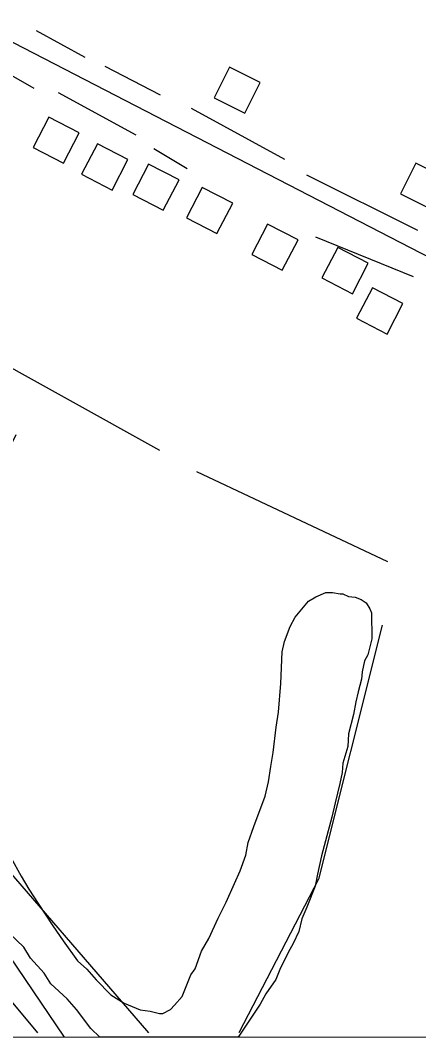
# Model space of a CAD drawing. Extents: x 3250478 to 3288318, y 788638 to 816472.
# Drawn here: x 3260777 to 3261241, y 794014 to 795206 of the extents above; entities that cross this region are included whole.
import ezdxf

# ---------------------------------------------------------------- set-up
doc = ezdxf.new("R2010")
doc.units = 0
for name, color, linetype in [('V-BLDG-OTLN', 7, 'Continuous'), ('V-GRID-FRAM', 7, 'Continuous'), ('V-RAIL-TRAK', 7, 'Continuous'), ('V-ROAD-CNTR', 7, 'Continuous'), ('V-SITE-VEGE', 7, 'Continuous'), ('V-TOPO-SHOR', 7, 'Continuous')]:
    doc.layers.add(name, color=color, linetype=linetype)

msp = doc.modelspace()

# ---------------------------------------------------------------- linework, layer by layer
at = {"layer": 'V-BLDG-OTLN'}
for points in [[(3261002.8, 795115.9), (3261038.6, 795098), (3261056.5, 795133.7), (3261020.7, 795151.6)], [(3260845.9, 795075.1), (3260810.4, 795093.5), (3260792, 795058), (3260827.5, 795039.6)], [(3260902.5, 795043.9), (3260867, 795062.3), (3260848.6, 795026.8), (3260884.1, 795008.4)], [(3260962.1, 795020.3), (3260926.6, 795038.7), (3260908.2, 795003.2), (3260943.7, 794984.8)], [(3261219.8, 795004), (3261255.6, 794986.1), (3261273.5, 795021.9), (3261237.7, 795039.8)], [(3261024.6, 794993.1), (3260989.1, 795011.5), (3260970.7, 794976), (3261006.2, 794957.6)], [(3261100.7, 794950.4), (3261065.1, 794968.8), (3261046.7, 794933.3), (3261082.3, 794914.9)], [(3261182.3, 794923), (3261146.8, 794941.4), (3261128.4, 794905.9), (3261163.9, 794887.5)], [(3261222.7, 794876.1), (3261187.2, 794894.5), (3261168.8, 794859), (3261204.3, 794840.6)]]:
    msp.add_lwpolyline(points, close=True, dxfattribs=at)
at = {"layer": 'V-GRID-FRAM'}
msp.add_lwpolyline([(3254649.6, 812209.1), (3286070.1, 812200), (3286072.7, 794013.5), (3254636.4, 794022.7), (3254649.6, 812209.1)], dxfattribs=at)
at = {"layer": 'V-RAIL-TRAK'}
msp.add_lwpolyline([(3260030.7, 794924.4), (3260755.4, 794128.8), (3260828.1, 794020.9)], dxfattribs=at)
at = {"layer": 'V-ROAD-CNTR'}
msp.add_lwpolyline([(3260488.5, 795321), (3260733.3, 795198.7), (3261302.4, 794904.7), (3261935.8, 794619.1), (3262264.8, 794475), (3262449.3, 794405.8)], dxfattribs=at)
at = {"layer": 'V-SITE-VEGE'}
for p, q in [((3261112.6, 794529.3), (3261121.4, 794534.3)), ((3261121.4, 794534.3), (3261133, 794539.4)), ((3261133, 794539.4), (3261140.9, 794539.4)), ((3261140.9, 794539.4), (3261149.7, 794537.6)), ((3261149.7, 794537.6), (3261152.6, 794537.6)), ((3261152.6, 794537.6), (3261159.5, 794534.8)), ((3261159.5, 794534.8), (3261167.3, 794533.9)), ((3261167.3, 794533.9), (3261174.2, 794531)), ((3261097.2, 794510.6), (3261112.6, 794529.3)), ((3261174.2, 794531), (3261180.1, 794527.2)), ((3261180.1, 794527.2), (3261184.1, 794520.4)), ((3261091.5, 794499.8), (3261097.2, 794510.6)), ((3261184.1, 794520.4), (3261186.1, 794515.5)), ((3261186.1, 794515.5), (3261186.4, 794485.2)), ((3261084.8, 794482.1), (3261091.5, 794499.8)), ((3261186.4, 794485.2), (3261184.6, 794477.4)), ((3261082, 794470.3), (3261084.8, 794482.1)), ((3261184.6, 794477.4), (3261181.8, 794466.6)), ((3261080.5, 794433.2), (3261082, 794470.3)), ((3261181.8, 794466.6), (3261177.9, 794459.7)), ((3261177.9, 794459.7), (3261175.2, 794447)), ((3261174.3, 794438.2), (3261170.5, 794423.5)), ((3261175.2, 794447), (3261174.3, 794438.2)), ((3261078, 794399.9), (3261080.5, 794433.2)), ((3261170.5, 794423.5), (3261167.7, 794411.7)), ((3261167.7, 794411.7), (3261165, 794397)), ((3261075.2, 794382.3), (3261078, 794399.9)), ((3261165, 794397), (3261159.4, 794374.5)), ((3261071.7, 794352.9), (3261075.2, 794382.3)), ((3261159.4, 794374.5), (3261158.6, 794359.8)), ((3261158.6, 794359.8), (3261152.9, 794340.2)), ((3261068.9, 794336.3), (3261071.7, 794352.9)), ((3261066.2, 794318.7), (3261068.9, 794336.3)), ((3261152.9, 794340.2), (3261152.1, 794329.4)), ((3261062.5, 794302), (3261066.2, 794318.7)), ((3261152.1, 794329.4), (3261149.3, 794316.7)), ((3261149.3, 794316.7), (3261143.7, 794294.1)), ((3261049.2, 794266.7), (3261062.5, 794302)), ((3261143.7, 794294.1), (3261140, 794277.5)), ((3261140, 794277.5), (3261132.5, 794250)), ((3261042.6, 794248), (3261049.2, 794266.7)), ((3261039.8, 794233.3), (3261042.6, 794248)), ((3261132.5, 794250), (3261127.8, 794232.4)), ((3260766.2, 794230.2), (3260778.1, 794208.8)), ((3261033.2, 794214.7), (3261039.8, 794233.3)), ((3261127.8, 794232.4), (3261123.2, 794210.8)), ((3261026.5, 794199.9), (3261033.2, 794214.7)), ((3260778.1, 794208.8), (3260787.1, 794193.3)), ((3261017, 794178.3), (3261026.5, 794199.9)), ((3261123.2, 794210.8), (3261120.4, 794197.1)), ((3260787.1, 794193.3), (3260798.1, 794176.8)), ((3261120.4, 794197.1), (3261110.9, 794172.6)), ((3260798.1, 794176.8), (3260815, 794150.6)), ((3261007.4, 794159.6), (3261017, 794178.3)), ((3261110.9, 794172.6), (3261105.2, 794158.8)), ((3260996.9, 794136.1), (3261007.4, 794159.6)), ((3261105.2, 794158.8), (3261101.4, 794144.1)), ((3260781.1, 794125.7), (3260764.3, 794142.2)), ((3260815, 794150.6), (3260826.9, 794133.1)), ((3261101.4, 794144.1), (3261094.8, 794130.3)), ((3260826.9, 794133.1), (3260843.8, 794109.9)), ((3260988.3, 794121.3), (3260996.9, 794136.1)), ((3261094.8, 794130.3), (3261089, 794119.5)), ((3260789, 794113.1), (3260781.1, 794125.7)), ((3260980.7, 794100.7), (3260988.3, 794121.3)), ((3261089, 794119.5), (3261079.5, 794099.9)), ((3260804.9, 794095.7), (3260789, 794113.1)), ((3260843.8, 794109.9), (3260854.7, 794100.2)), ((3260812.8, 794083.1), (3260804.9, 794095.7)), ((3260854.7, 794100.2), (3260865.6, 794087.6)), ((3260965.5, 794068.3), (3260975.9, 794093.8)), ((3260975.9, 794093.8), (3260980.7, 794100.7)), ((3261079.5, 794099.9), (3261074.7, 794088.1)), ((3260831.6, 794065.7), (3260812.8, 794083.1)), ((3260865.6, 794087.6), (3260882.4, 794070.2)), ((3261074.7, 794088.1), (3261063.2, 794071.3)), ((3260882.4, 794070.2), (3260898.1, 794060.6)), ((3260956.8, 794058.4), (3260965.5, 794068.3)), ((3261063.2, 794071.3), (3261056.5, 794059.5)), ((3260842.5, 794053.2), (3260831.6, 794065.7)), ((3260898.1, 794060.6), (3260916.8, 794053)), ((3260952, 794053.4), (3260956.8, 794058.4)), ((3261056.5, 794059.5), (3261045, 794041.8)), ((3260859.4, 794030.9), (3260842.5, 794053.2)), ((3260916.8, 794053), (3260928.5, 794051.2)), ((3260928.5, 794051.2), (3260939.3, 794048.4)), ((3260939.3, 794048.4), (3260943.2, 794048.5)), ((3260943.2, 794048.5), (3260952, 794053.4)), ((3261045, 794041.8), (3261030.7, 794020.8)), ((3260869.6, 794020.9), (3260859.4, 794030.9)), ((3261030.7, 794020.8), (3260869.6, 794020.9))]:
    msp.add_line(p, q, dxfattribs=at)
at = {"layer": 'V-TOPO-SHOR'}
for p, q in [((3260793.3, 795126.8), (3260661.5, 795201.7)), ((3260852.7, 795162.9), (3260795.9, 795194)), ((3260940.5, 795119), (3260875.9, 795152.6)), ((3260912.1, 795072.5), (3260821.7, 795121.6)), ((3261085.2, 795044), (3260976.7, 795103.5)), ((3260932.7, 795057), (3260971.5, 795033.7)), ((3261240.1, 794961.3), (3261111, 795025.9)), ((3261235, 794907.1), (3261121.3, 794953.6)), ((3260982.4, 794680.4), (3261204.6, 794575.4))]:
    msp.add_line(p, q, dxfattribs=at)
for points in [[(3260359, 794989.2), (3260717, 794828.6), (3260939.2, 794705.1)], [(3260019.5, 794890.5), (3260457.6, 794415.1), (3260704.5, 794137.2), (3260797, 794026.1)], [(3260926.7, 794026.1), (3260612, 794390.3), (3260772.5, 794723.6)], [(3261198.4, 794501.3), (3261124.3, 794205), (3261031.6, 794026)]]:
    msp.add_lwpolyline(points, dxfattribs=at)

doc.saveas('drawing.dxf')
